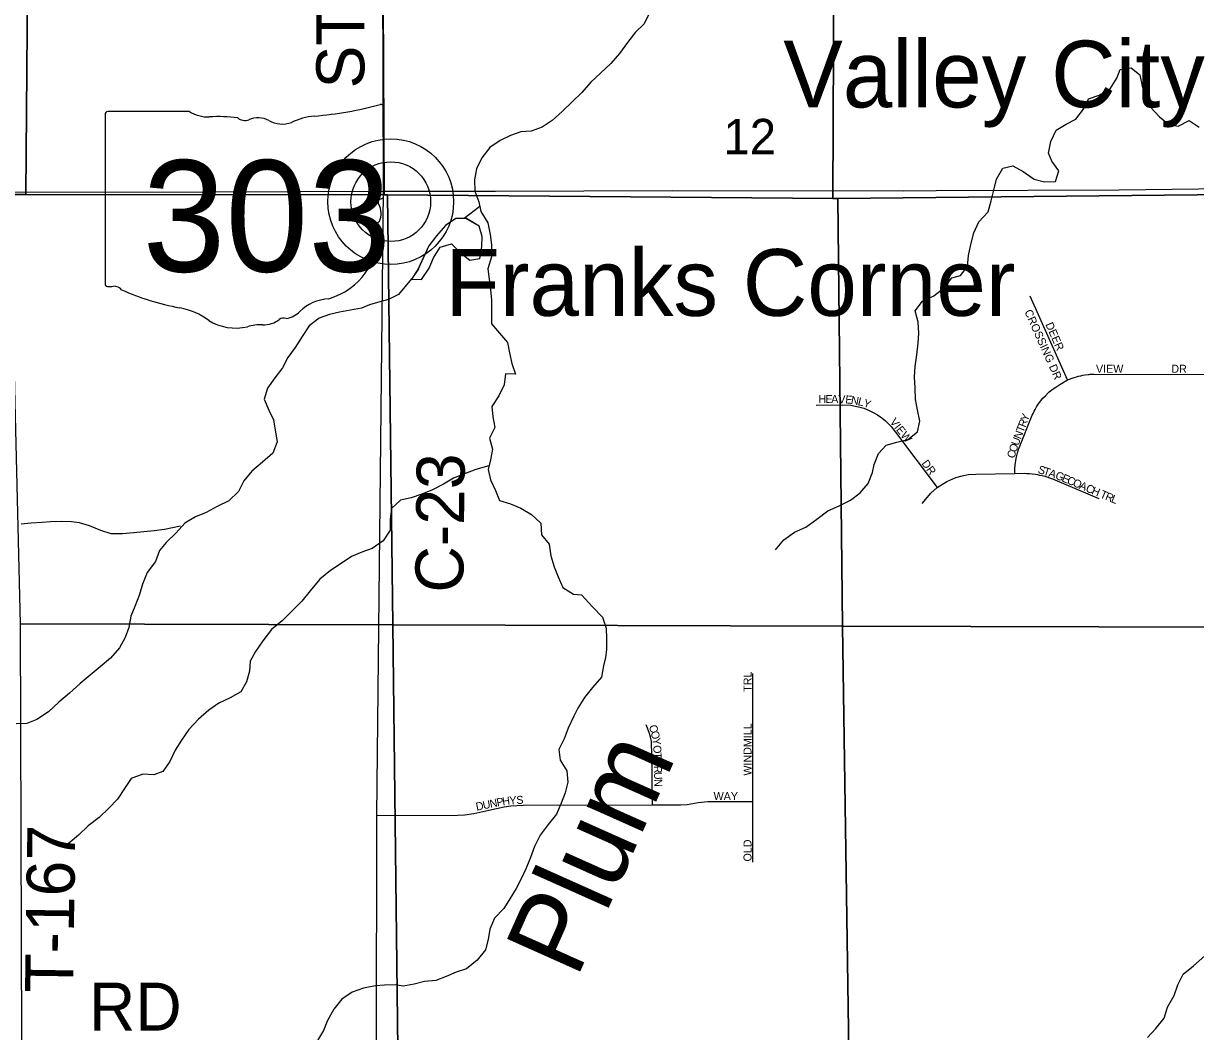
# Model space of a CAD drawing. Extents: x 1985906 to 2277390, y 930619 to 1324581.
# Drawn here: x 2116401 to 2123724, y 1174658 to 1180958 of the extents above; entities that cross this region are included whole.
import ezdxf

# ---------------------------------------------------------------- set-up
doc = ezdxf.new("R2010")
doc.units = 0
for name, color, linetype in [('GM_X_County_Road', 7, 'Continuous'), ('GM_X_County_Road_Text', 7, 'Continuous'), ('GM_X_Minor_Lake', 7, 'Continuous'), ('GM_X_Minor_River', 7, 'Continuous'), ('GM_X_Minor_River_Text', 7, 'Continuous'), ('GM_X_Section', 7, 'Continuous'), ('GM_X_Section_Text', 7, 'Continuous'), ('GM_X_State_Location', 7, 'Continuous'), ('GM_X_State_Route', 7, 'Continuous'), ('GM_X_State_Shield', 7, 'Continuous'), ('GM_X_Township_Road_Text', 7, 'Continuous'), ('GM_X_Township_Subdivision', 7, 'Continuous'), ('GM_X_Township_Subdivision_Text', 7, 'Continuous'), ('GM_X_Unincorporated', 7, 'Continuous'), ('GM_X_Unincorporated_Location', 7, 'Continuous'), ('GM_X_Unincorporated_Text', 7, 'Continuous')]:
    doc.layers.add(name, color=color, linetype=linetype)

msp = doc.modelspace()

# ---------------------------------------------------------------- linework, layer by layer
at = {"layer": 'GM_X_County_Road'}
for points in [[(2118650, 1179910.2), (2118636.6, 1184639.5), (2118646.8, 1188198), (2118675.8, 1192448.4), (2118668.8, 1192518.4), (2118644.1, 1192578.2), (2118382, 1192873.2), (2117908.3, 1193445.4)], [(2118560.5, 1166047.6), (2118586.8, 1166047.8), (2118620.6, 1166112.6), (2118623.5, 1166174.5), (2118626.1, 1166518.4), (2118591.2, 1169053.3), (2118594.5, 1170214.3), (2118606.5, 1174543.1), (2118608.8, 1176008.8), (2118650, 1179910.2)]]:
    msp.add_lwpolyline(points, dxfattribs=at)
at = {"layer": 'GM_X_Minor_Lake'}
for points in [[(2118868.2, 1179423.4), (2118824.3, 1179359), (2118888.5, 1179357.2), (2118936.4, 1179427.7), (2118962.2, 1179494), (2119004, 1179560.5), (2119074.1, 1179580.8), (2119128.6, 1179526.7), (2119189, 1179478.7), (2119251.1, 1179489), (2119264.9, 1179561.3), (2119266.6, 1179625.6), (2119248.2, 1179691.8), (2119165.3, 1179739.6)], [(2118865.5, 1179419.5), (2118824.3, 1179359), (2118888.5, 1179357.2), (2118936.4, 1179427.7), (2118962.2, 1179494), (2119004, 1179560.5), (2119074.1, 1179580.8), (2119128.6, 1179526.7), (2119189, 1179478.7), (2119251.1, 1179489), (2119264.9, 1179561.3), (2119266.6, 1179625.6), (2119248.2, 1179691.8), (2119168.3, 1179737.9)], [(2119168.3, 1179737.9), (2119101.5, 1179739.6), (2119037.5, 1179695.1), (2118981.6, 1179630.7), (2118933.7, 1179568.2), (2118865.5, 1179419.5)], [(2119173.8, 1179737.8), (2119101.5, 1179739.6), (2119037.5, 1179695.1), (2118981.6, 1179630.7), (2118933.7, 1179568.2), (2118866.8, 1179422.3)]]:
    msp.add_lwpolyline(points, dxfattribs=at)
at = {"layer": 'GM_X_Minor_River'}
for points in [[(2120309.7, 1181019), (2120277.9, 1180954.6), (2120224, 1180902.2), (2120174.1, 1180837.8), (2120124.2, 1180769.4), (2120070.3, 1180706.9), (2120006.4, 1180646.4), (2119946.5, 1180590), (2119888.6, 1180525.5), (2119828.6, 1180467.1), (2119766.7, 1180406.6), (2119704.7, 1180352.2), (2119640.7, 1180309.8), (2119572.6, 1180285.4), (2119508.4, 1180281.2), (2119444.3, 1180256.9), (2119378.2, 1180226.5), (2119314.2, 1180182.1), (2119264.4, 1180117.7), (2119230.6, 1180049.3), (2119218.8, 1179981), (2119221.2, 1179908.7), (2119245.5, 1179842.5), (2119257.8, 1179782.2), (2119302.3, 1179712.1), (2119316.7, 1179639.8), (2119325, 1179573.6), (2119325.3, 1179499.3), (2119301.6, 1179424.9), (2119309.9, 1179360.7), (2119318.2, 1179294.4), (2119324.6, 1179228.1), (2119325.2, 1179081.5), (2119375.7, 1179021.4), (2119424.1, 1178963.4), (2119436.4, 1178899.1), (2119452.8, 1178832.9)], [(2121098.9, 1177668.3), (2121151.4, 1177730.3), (2121217.8, 1177778.2), (2121288.2, 1177810), (2121356.6, 1177859.8), (2121427, 1177911.7), (2121497.4, 1177943.4), (2121567.8, 1177979.2), (2121628.2, 1178025.1), (2121678.6, 1178083.1), (2121705, 1178151.2), (2121715.3, 1178201.4), (2121743.7, 1178269.5), (2121790.1, 1178321.5), (2121858.4, 1178341.2), (2121926.6, 1178356.9), (2121987, 1178406.8), (2122001.4, 1178473.1), (2121985.7, 1178543.4), (2121974, 1178607.8), (2121972.4, 1178680.1), (2121968.7, 1178750.4), (2121973, 1178814.7), (2121983.4, 1178887), (2121991.8, 1178959.2), (2121994.1, 1179021.5), (2121990.4, 1179091.8), (2121972.7, 1179162.2), (2122017.2, 1179222.2), (2122089.5, 1179256), (2122156, 1179307.9), (2122200.4, 1179367.9), (2122254.6, 1179381.7), (2122299, 1179439.7), (2122305.4, 1179508), (2122319.8, 1179576.2), (2122338.2, 1179648.4), (2122370.6, 1179718.6), (2122427.1, 1179780.5), (2122447.5, 1179848.7), (2122463.8, 1179914.9), (2122480.2, 1179985.1), (2122520.7, 1180053.2), (2122582.9, 1180068.9), (2122646.9, 1180032.4), (2122714.9, 1179983.9), (2122781, 1179967.4), (2122849.2, 1179971.1), (2122869.6, 1180037.3), (2122825.7, 1180097.8), (2122805.9, 1180148.1), (2122820.3, 1180220.3), (2122852.8, 1180290.5), (2122915.1, 1180328.3), (2122975.4, 1180360.1), (2123023.9, 1180422.1), (2123054.3, 1180486.3), (2123122.6, 1180510), (2123191, 1180549.8), (2123231.4, 1180615.9), (2123253.8, 1180670), (2123322, 1180679.7), (2123375.9, 1180637.2), (2123389.6, 1180566.8), (2123413.4, 1180502.4), (2123443.1, 1180434), (2123499, 1180373.4), (2123554.9, 1180328.9), (2123615, 1180316.5), (2123683.4, 1180350.3), (2123747.3, 1180309.8)], [(2119252.2, 1179813.9), (2119154.2, 1179739.7)], [(2118825.7, 1179362.3), (2118744.5, 1179264.3), (2118680.4, 1179232), (2118628.3, 1179217.8), (2118562.2, 1179199.4), (2118512.1, 1179179.2), (2118375.8, 1179154.6), (2118313.6, 1179138.3), (2118247.5, 1179116), (2118185.5, 1179067.6), (2118141.7, 1179001.2), (2118097.9, 1178932.8), (2118052, 1178870.3), (2118018.2, 1178805.9), (2117970.3, 1178743.5), (2117924.4, 1178679.1), (2117904.7, 1178610.8), (2117933.1, 1178540.6), (2117963.5, 1178480.4), (2117973.8, 1178416.2), (2117986.1, 1178343.9), (2117958.4, 1178273.5), (2117894.4, 1178217.1), (2117828.5, 1178160.6), (2117776.6, 1178100.2), (2117744.7, 1178033.8), (2117682.8, 1177975.3), (2117610.7, 1177938.9), (2117542.7, 1177902.6), (2117474.6, 1177874.2), (2117408.5, 1177835.8), (2117354.6, 1177775.4), (2117292.7, 1177714.9), (2117250.8, 1177664.6), (2117225, 1177596.2), (2117173.2, 1177527.7), (2117145.4, 1177453.3), (2117125.6, 1177389), (2117095.9, 1177314.6), (2117072.1, 1177254.2), (2117058.3, 1177183.9), (2117036.5, 1177121.6), (2117000.7, 1177055.2), (2116944.8, 1176990.7), (2116880.9, 1176936.3), (2116816.9, 1176885.8), (2116754.9, 1176833.4), (2116689, 1176772.9), (2116621, 1176716.5), (2116557.1, 1176656), (2116485, 1176607.6), (2116420.9, 1176583.2), (2116354.7, 1176581)], [(2119452.8, 1178832.9), (2119475.1, 1178766.7), (2119412.9, 1178768.5), (2119403.2, 1178700.2), (2119371.4, 1178629.8), (2119327.6, 1178563.4), (2119333.9, 1178499.1), (2119346.2, 1178432.9), (2119312.4, 1178366.5), (2119330.8, 1178298.2), (2119319, 1178229.9), (2119303.3, 1178169.6), (2119319.6, 1178105.4), (2119350, 1178039.2), (2119374.4, 1177977.1), (2119442.7, 1177955.2), (2119509, 1177929.3), (2119575.4, 1177889.4), (2119633.8, 1177835.3), (2119638.2, 1177763.1), (2119684.6, 1177702.9), (2119695, 1177630.7), (2119717.4, 1177562.5), (2119741.7, 1177500.3), (2119770.1, 1177434.1), (2119836.5, 1177392.2), (2119886.7, 1177386.3), (2119955.3, 1177312.2), (2120017.8, 1177248.2), (2120042.1, 1177178), (2120044.5, 1177111.7), (2120042.7, 1177045.4), (2120037, 1176995.2), (2120025.1, 1176942.9), (2120011.4, 1176872.6), (2119955.5, 1176808.1), (2119905.6, 1176745.7), (2119863.8, 1176679.3), (2119840, 1176629), (2119804.2, 1176554.5), (2119778.4, 1176488.2), (2119746.6, 1176421.8), (2119754.9, 1176353.5), (2119795.3, 1176287.4), (2119801.7, 1176217.1), (2119785.9, 1176150.8), (2119760.1, 1176084.4), (2119730.4, 1176016), (2119678.5, 1175951.6), (2119628.6, 1175885.1), (2119592.8, 1175814.7), (2119569, 1175746.4), (2119541.2, 1175680), (2119511.4, 1175617.6), (2119479.6, 1175551.2), (2119439.8, 1175486.8), (2119401.9, 1175426.4), (2119344, 1175366), (2119314.2, 1175297.6), (2119304.5, 1175233.3), (2119286.7, 1175169), (2119234.8, 1175104.5), (2119168.9, 1175050.1), (2119104.8, 1175029.8), (2119040.7, 1175001.4), (2118976.6, 1174977.1), (2118906.4, 1174970.9), (2118842.2, 1174954.6), (2118774.1, 1174942.3), (2118723.9, 1174950.1), (2118655.7, 1174947.9), (2118599.5, 1174943.7), (2118525.3, 1174929.4), (2118455.2, 1174905.1), (2118389.2, 1174860.6), (2118339.3, 1174798.2), (2118299.5, 1174727.8), (2118275.7, 1174665.4), (2118237.8, 1174603.1)], [(2119308, 1178193), (2119227, 1178171.4), (2119156.9, 1178143), (2119086.8, 1178116.7), (2119024.8, 1178078.3), (2118956.7, 1178043.9), (2118890.6, 1178015.6), (2118822.5, 1177993.2), (2118756.3, 1177979), (2118700.4, 1177926.6), (2118692.7, 1177858.2), (2118690.9, 1177792), (2118647.1, 1177725.5), (2118579.1, 1177677.1), (2118515, 1177654.8), (2118450.9, 1177626.5), (2118378.9, 1177578), (2118318.9, 1177539.6), (2118252.9, 1177485.2), (2118191, 1177412.7), (2118139.1, 1177348.2), (2118017.3, 1177225.3), (2117951.3, 1177170.8), (2117895.4, 1177100.4), (2117849.6, 1177033.9), (2117817.8, 1176973.6), (2117812, 1176909.3), (2117794.3, 1176842.9), (2117758.4, 1176780.6), (2117692.4, 1176744.2), (2117622.3, 1176709.8), (2117558.3, 1176667.4), (2117494.3, 1176611), (2117434.4, 1176546.5), (2117388.6, 1176478.1), (2117348.7, 1176415.6), (2117314.9, 1176345.2), (2117271.1, 1176282.8), (2117215, 1176262.6), (2117146.7, 1176266.3), (2117074.6, 1176240), (2117032.8, 1176177.6), (2116988.9, 1176111.2), (2116935, 1176054.7), (2116873.1, 1175996.3), (2116805.1, 1175943.8), (2116745.2, 1175885.4), (2116679.2, 1175830.9)], [(2117381.3, 1177815.5), (2117282.3, 1177795.2), (2117218.1, 1177787), (2117151.9, 1177780.7), (2117087.8, 1177774.5), (2117019.6, 1177768.2), (2116949.3, 1177768), (2116885, 1177789.9), (2116812.7, 1177817.7), (2116750.4, 1177837.6), (2116700.2, 1177843.5), (2116640, 1177845.3), (2116569.7, 1177843), (2116517.6, 1177838.8), (2116449.4, 1177834.6), (2116387.2, 1177828.4)], [(2123549.6, 1174810.7), (2123590, 1174882.8), (2123612.4, 1174951), (2123646.8, 1175017.1), (2123711.3, 1175068.9), (2123781.8, 1175130.8)], [(2123424.3, 1174620.5), (2123476.7, 1174676.5), (2123527.2, 1174742.5), (2123549.6, 1174810.7)]]:
    msp.add_lwpolyline(points, dxfattribs=at)
at = {"layer": 'GM_X_Section'}
for points in [[(2113455.9, 1182753.7), (2116204.6, 1182728.1), (2116439.2, 1182725.9), (2116416.2, 1179888.1), (2116316.6, 1179889.5), (2113437.9, 1179927.3), (2113454.6, 1182546.1)], [(2116439.2, 1182725.9), (2118640.2, 1182705.4), (2118654.3, 1179886), (2116416.2, 1179888.1)], [(2118640.2, 1182705.4), (2121469.7, 1182693.3), (2121458.5, 1179863.4), (2118674.3, 1179886.1), (2118654.3, 1179886)], [(2121469.7, 1182693.3), (2123969.9, 1182682.7), (2123951.9, 1179887.9), (2123937.9, 1179887.9), (2121489, 1179863.7), (2121458.5, 1179863.4)], [(2116316.6, 1179889.5), (2116416.2, 1179888.1), (2118654.3, 1179886), (2118674.3, 1179886.1), (2118708.7, 1177200.5), (2116382.1, 1177205.1)], [(2121458.5, 1179863.4), (2121489, 1179863.7), (2121517.5, 1177191.9), (2118708.7, 1177200.5), (2118674.3, 1179886.1)], [(2121489, 1179863.7), (2123937.9, 1179887.9), (2123921.1, 1177184.6), (2121517.5, 1177191.9)], [(2116382.1, 1177205.1), (2118708.7, 1177200.5), (2118740.5, 1174547.6), (2116391, 1174593)], [(2118708.7, 1177200.5), (2121517.5, 1177191.9), (2121557.9, 1174530.8), (2118740.5, 1174547.6)], [(2121517.5, 1177191.9), (2123921.1, 1177184.6), (2123939.7, 1174541.2), (2121557.9, 1174530.8)]]:
    msp.add_lwpolyline(points, close=True, dxfattribs=at)
at = {"layer": 'GM_X_State_Route'}
for points in [[(2122102.3, 1179913.2), (2123246.3, 1179918.5), (2123908.1, 1179926.8), (2124089, 1179929.9), (2124506.8, 1179933), (2125195.5, 1179938.1), (2125596.7, 1179936.1), (2125873.8, 1179933), (2126126.2, 1179932.3)], [(2113437.4, 1179896.3), (2113927.5, 1179898.9), (2114545.9, 1179900.9), (2116086.6, 1179903), (2116247.9, 1179904), (2117525.9, 1179906.1), (2118650, 1179910.2), (2119351, 1179909.2), (2120453.3, 1179913.3), (2121900, 1179912.3), (2122102.3, 1179913.2)]]:
    msp.add_lwpolyline(points, dxfattribs=at)
at = {"layer": 'GM_X_State_Shield'}
for p, q in [((2116910.6, 1180388.8), (2116910.6, 1179332.2)), ((2117437.4, 1180407), (2116927.7, 1180407)), ((2118650.8, 1179880.5), (2118650.8, 1180433.2)), ((2118650.6, 1179880.6), (2118650.8, 1179880.5))]:
    msp.add_line(p, q, dxfattribs=at)
for centre, major_axis, start_param, end_param in [((2118030.9, 1181847.6), (1845.5, 0), 4.814394, 5.042369), ((2118631.5, 1180435.5), (19.4, 0), 6.141152, 7.989035), ((2116930.5, 1180391.1), (20.2, 0), 1.712693, 3.28349), ((2117558.7, 1180529.7), (195.5, 0), 4.042523, 4.731795), ((2117623.6, 1179813.8), (702, 0), 1.404758, 1.657858), ((2117865.7, 1180274.4), (117.3, 0), 0.950623, 2.079405), ((2118266.3, 1180084.3), (371.3, 0), 1.699011, 2.107814), ((2117782.9, 1180396.6), (56.4, 0), 3.836095, 5.185415), ((2118017.1, 1180441.9), (141.1, 0), 4.081561, 5.145723), ((2118646.3, 1179839.9), (30, 0), 1.883978, 3.671073), ((2118630.1, 1179878.3), (20.7, 0), 5.05454, 6.418171), ((2118455.6, 1179770), (180, 0), 5.934695, 6.695948), ((2118720.2, 1179649.1), (130.9, 0), 2.387724, 3.262537), ((2118134.3, 1179578.8), (461.6, 0), 5.101752, 6.440018), ((2116930.7, 1179329.9), (20.3, 0), 3.00124, 4.508301), ((2116933.8, 1179438), (155.2, 0), 4.665946, 4.897461), ((2116965.6, 1179271.2), (56, 0), 0.519207, 1.627899), ((2117672.2, 1180220.6), (1332.7, 0), 4.195997, 4.488961), ((2118328.9, 1179035.6), (252.8, 0), 1.647645, 2.488434), ((2117274.8, 1178857.5), (417, 0), 0.823519, 1.323587), ((2118008.6, 1179229.8), (149.1, 0), 4.937069, 5.64225), ((2117725.8, 1179266), (264.6, 0), 4.026481, 4.996735), ((2117878.7, 1178900.7), (217.4, 0), 1.495662, 1.94098), ((2117898, 1179186.9), (141, 0), 4.691044, 5.507374), ((2118025.5, 1179084.5), (39.7, 0), 1.147584, 2.315152)]:
    msp.add_ellipse(centre, major_axis=major_axis, ratio=0.8, start_param=start_param, end_param=end_param, dxfattribs=at)
at = {"layer": 'GM_X_Township_Subdivision'}
for points in [[(2122923.2, 1178729.7), (2122690.4, 1179253)], [(2122595.4, 1178145.6), (2122595.4, 1178162.6), (2122595.4, 1178171), (2122595.7, 1178179.8), (2122596.2, 1178191.1), (2122597.1, 1178202), (2122598.2, 1178212.4), (2122600, 1178225.2), (2122602.4, 1178239.4), (2122606.3, 1178257.5), (2122610.5, 1178273.6), (2122617.2, 1178295.1), (2122625.4, 1178316.8), (2122698.9, 1178498.6), (2122703.2, 1178509), (2122708.5, 1178521), (2122715.1, 1178534.3), (2122721.5, 1178546.3), (2122730.7, 1178561.9), (2122743.1, 1178580.8), (2122755.2, 1178597.2), (2122770.1, 1178615.2), (2122785.3, 1178631.6), (2122802.9, 1178648.5), (2122810.2, 1178654.9), (2122818.1, 1178661.5), (2122827.9, 1178669.3), (2122851.2, 1178685.7), (2122874.9, 1178701.7), (2122923.2, 1178729.7), (2122964.6, 1178744.8), (2122979.8, 1178749.7), (2122993.2, 1178753.4), (2123006.2, 1178756.6), (2123020.2, 1178759.5), (2123034.7, 1178761.9), (2123053.9, 1178764.3), (2123060, 1178764.9), (2123065.9, 1178765.3), (2123070.3, 1178765.6), (2123075.7, 1178765.9), (2123082.4, 1178766.2), (2123088.6, 1178766.3), (2123886.6, 1178763.4)], [(2121352.8, 1178571.5), (2121515.8, 1178574.4), (2121569.2, 1178571.6), (2121617, 1178562.9), (2121651.5, 1178552.8), (2121684.5, 1178539.9), (2121714.7, 1178524.9), (2121737.5, 1178511.3), (2121763.4, 1178493.3), (2121785.7, 1178475.1), (2121803.5, 1178458.5), (2121822.1, 1178438.8), (2121835.5, 1178422.7), (2121849, 1178404.6), (2122109.1, 1178057.9)], [(2122016, 1177957.7), (2122069.4, 1178023.3), (2122109.1, 1178057.9), (2122169, 1178096.2), (2122226.1, 1178120.4), (2122265.2, 1178131.4), (2122304.3, 1178138.3), (2122350.3, 1178141.3), (2122595.4, 1178145.6), (2122652.4, 1178146.6), (2122668.5, 1178146.1), (2122685.9, 1178145.1), (2122702.1, 1178143.5), (2122723, 1178140.7), (2122736.9, 1178138.4), (2122749.4, 1178135.9), (2122765.9, 1178132.1), (2122781.2, 1178128.1), (2122795.6, 1178123.8), (2122811.9, 1178118.4), (2122829.1, 1178112), (2122844.2, 1178105.8), (2123120.1, 1177988.7)], [(2120958.4, 1175716.3), (2120958.4, 1176095.7), (2120958.4, 1176895.5)], [(2120331.7, 1176074.9), (2120325.8, 1176412.2), (2120325.3, 1176441.4), (2120324.8, 1176470.6), (2120317.6, 1176499.2), (2120310.5, 1176527.8), (2120291.7, 1176574.8)], [(2118608.8, 1176008.8), (2119113.2, 1176010.4), (2119158.3, 1176011.7), (2119214.6, 1176020.2), (2119309, 1176041.3), (2119403.5, 1176062.5), (2119446.4, 1176069.7), (2119522.9, 1176072.3), (2120331.7, 1176074.9), (2120505, 1176075.5), (2120548.3, 1176078), (2120615.6, 1176089.8), (2120677.3, 1176094.8), (2120763.3, 1176095.1), (2120958.4, 1176095.7)]]:
    msp.add_lwpolyline(points, dxfattribs=at)
at = {"layer": 'GM_X_Unincorporated'}
for radius in [392.8, 249]:
    msp.add_circle((2118695.7, 1179844), radius, dxfattribs=at)
at = {"layer": 'GM_X_Unincorporated_Location'}
msp.add_line((2118695.7, 1179844), (2118695.7, 1179844), dxfattribs=at)

# ---------------------------------------------------------------- texts
at = {"layer": 'GM_X_County_Road_Text'}
for s, rotation, p in [('STANTON', 90.1475, (2118530.9, 1180551.7)), ('C-23', 89.31357, (2119148.1, 1177399.8))]:
    msp.add_text(s, height=300, rotation=rotation, dxfattribs=at).set_placement(p)
at = {"layer": 'GM_X_Minor_River_Text'}
msp.add_text('Plum', height=500.29, rotation=65.91099, dxfattribs=at).set_placement((2119856.9, 1174983.3))
at = {"layer": 'GM_X_Section_Text'}
msp.add_text('12', height=221, rotation=0.00001, dxfattribs=at).set_placement((2120774.1, 1180140.4))
at = {"layer": 'GM_X_State_Location'}
for s in ['s', 'r']:
    msp.add_text(s, height=1, dxfattribs=at).set_placement((2117761.1, 1179790.3))
msp.add_text('303', height=1, rotation=0.00001, dxfattribs=at).set_placement((2117408.1, 1179717.5))
at = {"layer": 'GM_X_State_Shield'}
msp.add_text('303', height=696.1, dxfattribs=at).set_placement((2117144.8, 1179406.7))
at = {"layer": 'GM_X_Township_Road_Text'}
for s, rotation, p in [('T-167', 89.15739, (2116710, 1174899.2)), ('RD', 0.00001, (2116809.7, 1174664))]:
    msp.add_text(s, height=300, rotation=rotation, dxfattribs=at).set_placement(p)
at = {"layer": 'GM_X_Township_Subdivision_Text'}
for s, rotation, p in [('CROSSING DR', 294.02575, (2122653.4, 1179156.8)), ('DEER', 293.63082, (2122784.7, 1179077.4)), ('VIEW', 0.00001, (2123101.7, 1178775)), ('DR', 0.00001, (2123572.5, 1178775)), ('H', 359.84701, (2121368.1, 1178585.8)), ('E', 359.85063, (2121412.1, 1178585.7)), ('A', 359.84701, (2121447.3, 1178585.6)), ('V', 358.31692, (2121490.9, 1178585.5)), ('E', 354.99357, (2121534.2, 1178584.3)), ('N', 349.78312, (2121568, 1178581.4)), ('L', 346.14931, (2121610.5, 1178573.7)), ('Y', 341.17106, (2121643.6, 1178565.6)), ('VIEW', 308.09001, (2121811.2, 1178467.6)), ('R', 68.87656, (2122660.2, 1178430)), ('Y', 68.86832, (2122674.4, 1178467)), ('N', 68.89658, (2122631.6, 1178356.2)), ('T', 68.86832, (2122647.5, 1178397.2)), ('O', 72.04884, (2122603.1, 1178273.7)), ('U', 69.73303, (2122616.5, 1178315.1)), ('C', 72.40983, (2122591.1, 1178236)), ('DR', 306.25416, (2122009.3, 1178208)), ('S', 342.20433, (2122735, 1178149.8)), ('T', 342.20433, (2122768.5, 1178139)), ('A', 341.54432, (2122801.9, 1178128.3)), ('G', 338.12149, (2122842.9, 1178114.7)), ('E', 337.12791, (2122883.5, 1178098.4)), ('C', 337.10746, (2122915.9, 1178084.7)), ('O', 337.1131, (2122952.4, 1178069.3)), ('A', 337.10274, (2122992.9, 1178052.2)), ('C', 337.09802, (2123033.5, 1178035)), ('H', 337.12766, (2123070, 1178019.6)), ('T', 337.11343, (2123122.7, 1177997.4)), ('R', 337.10546, (2123155.1, 1177983.7)), ('L', 337.10274, (2123191.6, 1177968.3)), ('TRL', 90, (2120949.5, 1176781.2)), ('C', 285.04955, (2120308, 1176568.1)), ('WINDMILL', 90, (2120949.5, 1176257.6)), ('O', 285.05899, (2120318.3, 1176529.9)), ('Y', 277.74844, (2120329.4, 1176489.1)), ('O', 272.01109, (2120335.2, 1176446.8)), ('T', 271.7353, (2120336.7, 1176402.9)), ('E', 271.74499, (2120337.8, 1176367.7)), ('R', 271.73934, (2120339.3, 1176319.3)), ('U', 271.73967, (2120340.5, 1176279.7)), ('N', 271.73967, (2120341.8, 1176235.7)), ('H', 7.47476, (2119395.2, 1176071.2)), ('Y', 3.89331, (2119438, 1176076.9)), ('S', 3.22529, (2119481.7, 1176079.9)), ('WAY', 0.00001, (2120712.5, 1176104.3)), ('D', 11.48567, (2119232.2, 1176038.1)), ('U', 11.50971, (2119275.4, 1176046.8)), ('N', 11.48567, (2119318.5, 1176055.6)), ('P', 11.501, (2119361.6, 1176064.4)), ('OLD', 90, (2120949.5, 1175720.8))]:
    msp.add_text(s, height=50, rotation=rotation, dxfattribs=at).set_placement(p)
at = {"layer": 'GM_X_Unincorporated_Text'}
for s, p in [('Valley City', (2121148.1, 1180433)), ('Franks Corner', (2119036.1, 1179130.6))]:
    msp.add_text(s, height=417, rotation=0.00001, dxfattribs=at).set_placement(p)

doc.saveas('drawing.dxf')
